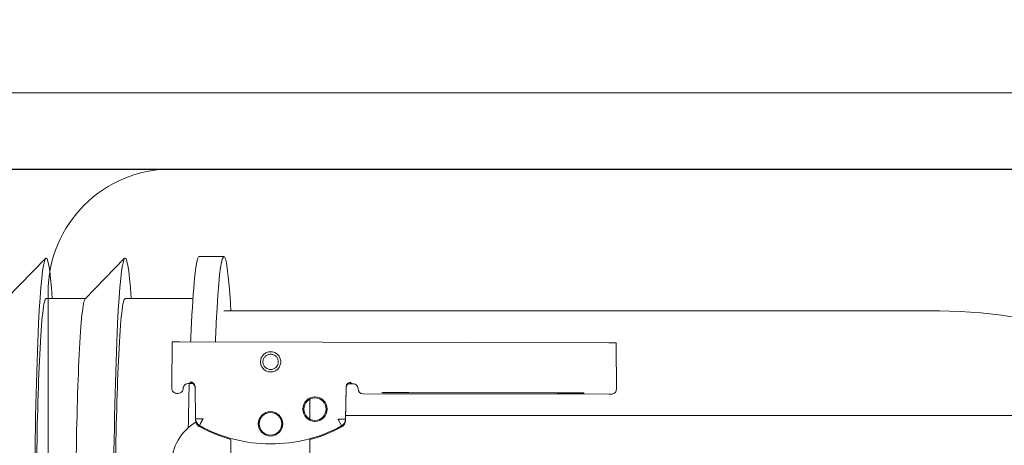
# Model space of a CAD drawing. Header units: millimetres. Extents: x 23192 to 177760, y -399809 to -79279.
# Tile 420 of 656: x 60871 to 60891, y -195433 to -195424. Entities that reach past the tile are written whole.
import ezdxf

# ---------------------------------------------------------------- set-up
doc = ezdxf.new("R2010")
doc.units = ezdxf.units.MM
doc.linetypes.add('HIDDEN2', pattern=[4.7625, 3.175, -1.5875])
doc.layers.get('0').update_dxf_attribs({"lineweight": 0})
doc.layers.add('!! 0_ Istn-sciany', color=3, linetype='Continuous', lineweight=30)
doc.layers.add('!! wymiary osi', color=250, linetype='Continuous', lineweight=9)
doc.layers.add('!! 2_WYBURZENIA DO REMONTU', color=7, linetype='Continuous', lineweight=0, true_color=0x4d4d4d, plot=False)
doc.layers.add('!!_@ wypos sanit nd', color=7, linetype='Continuous', lineweight=0, plot=False)
doc.layers.add('Powierzchnia', color=140, linetype='Continuous', lineweight=5, plot=False)
doc.styles.add('TXT', font='simplex.shx')
doc.dimstyles.new('DIM50', dxfattribs={"dimscale": 5, "dimtxt": 2.5, "dimasz": 1.5, "dimexe": 0, "dimexo": 0, "dimgap": 0.5, "dimtad": 1, "dimdec": 4, "dimrnd": 0.5, "dimdsep": 46, "dimtxsty": 'TXT', "dimblk1": 'TICK1', "dimblk2": 'TICK1', "dimsah": 1, "dimcen": 0, "dimse1": 1, "dimse2": 1, "dimclrd": 1, "dimclre": 7, "dimclrt": 9, "dimadec": 0, "dimazin": 0, "dimtfac": 1, "dimtdec": 4, "dimtmove": 2, "dimatfit": 3, "dimldrblk": 'TICK1', "dimfxl": 1, "dimtolj": 1, "dimarcsym": 0})

# ---------------------------------------------------------------- blocks, each defined once
blk = doc.blocks.new('A$C351F644B')
for p, q in [((-22.5, 2.5), (-22.5, 15)), ((20, 0), (-20, 0))]:
    blk.add_line(p, q)
blk.add_arc((-20, 2.5), 2.5, 180, 270)
blk = doc.blocks.new('A$Cff2eaf8b')
for points in [[(-0.24136, 0.09113), (-0.23342, 0.09113), (-0.22548, 0.09927)], [(-0.22538, 0.09113), (-0.21743, 0.09113), (-0.2095, 0.09927)], [(-0.18941, 0.09963), (-0.19441, 0.09963)], [(-0.19567, 0.09113), (-0.20939, 0.09113)], [(-0.18941, 0.08863), (-0.04454, 0.08863), (-0.04035, 0.08853), (-0.03617, 0.08824), (-0.032, 0.08775), (-0.02786, 0.08707), (-0.02376, 0.08619), (-0.0197, 0.08513), (-0.0157, 0.08388), (-0.01176, 0.08244), (-0.00789, 0.08082), (-0.0041, 0.07902), (-0.0004, 0.07705), (0.0032, 0.0749), (0.0067, 0.0726), (0.01009, 0.07012), (0.01337, 0.0675)], [(-0.19839, 0.08237), (-0.11148, 0.08219)], [(-0.19594, 0.07411), (-0.19609, 0.07411), (-0.19639, 0.07411), (-0.19593, 0.07402), (-0.19578, 0.07396), (-0.19564, 0.07387), (-0.19551, 0.07376), (-0.1954, 0.07363), (-0.19532, 0.07349), (-0.19526, 0.07333), (-0.19523, 0.07317)], [(-0.16479, 0.06647), (-0.16466, 0.07302), (-0.16465, 0.07318), (-0.16461, 0.07333), (-0.16454, 0.07348), (-0.16445, 0.07361), (-0.16435, 0.07373), (-0.16422, 0.07383), (-0.16409, 0.07391), (-0.16394, 0.07396), (-0.16349, 0.07404), (-0.1638, 0.07405), (-0.16395, 0.07405)], [(-0.12195, 0.07209), (-0.15195, 0.07215)], [(-0.15195, 0.07205), (-0.12195, 0.07199)], [(-0.172, 0.07079), (-0.172, 0.06674)], [(0.16493, 0.0675), (-0.16477, 0.0675)], [(-0.172, 0.06279), (-0.172, -0.00182)]]:
    blk.add_lwpolyline(points)
for points in [[(-0.19989, 0.08236), (-0.19995, 0.07336, 0.009369), (-0.19994, 0.07293), (-0.19992, 0.07276), (-0.19986, 0.07259), (-0.19979, 0.07243), (-0.19968, 0.07229), (-0.19955, 0.07217), (-0.19941, 0.07208), (-0.19924, 0.07201), (-0.19908, 0.07197), (-0.19895, 0.07196), (-0.1988, 0.07196)], [(-0.16413, 0.07389), (-0.16324, 0.07389), (-0.16303, 0.07386), (-0.16283, 0.0738), (-0.16264, 0.07369), (-0.16249, 0.07354), (-0.16237, 0.07337), (-0.16228, 0.07317), (-0.16225, 0.07297, 0.002299), (-0.16224, 0.07285, 0.40455), (-0.16124, 0.07188), (-0.11145, 0.07178), (-0.11127, 0.07178), (-0.11111, 0.07178), (-0.111, 0.07178), (-0.11083, 0.07179), (-0.11065, 0.07183), (-0.11049, 0.0719), (-0.11033, 0.072), (-0.1102, 0.07212), (-0.11009, 0.07227), (-0.11001, 0.07243), (-0.10996, 0.07261), (-0.10995, 0.07279), (-0.10997, 0.08178), (-0.10998, 0.08217)], [(-0.19576, 0.07395), (-0.19665, 0.07395, 0.282591), (-0.19754, 0.0734), (-0.19758, 0.07331), (-0.19761, 0.0732), (-0.19763, 0.07311), (-0.19764, 0.07296, -0.415352), (-0.19865, 0.07196)], [(-0.19623, 0.07426), (-0.19588, 0.0742), (-0.19555, 0.07399), (-0.19533, 0.07367), (-0.19523, 0.07332), (-0.19513, 0.06676), (-0.19513, 0.0667, 0.265347), (-0.19435, 0.06544, 0.125711), (-0.17997, 0.06173, 0.125711), (-0.16558, 0.06538, 0.26954), (-0.1648, 0.06667), (-0.16467, 0.07322), (-0.16464, 0.07344), (-0.16456, 0.07365), (-0.16444, 0.07383), (-0.16428, 0.07399), (-0.1641, 0.0741), (-0.16389, 0.07417), (-0.16368, 0.0742)], [(-0.15993, -0.0325), (-0.17249, -0.0325, 0.405519), (-0.172, -0.032), (-0.172, -0.0313, 0.414214), (-0.1725, -0.0308), (-0.1875, -0.0308, 0.414214), (-0.188, -0.0313), (-0.188, -0.032, 0.405519), (-0.18751, -0.0325), (-0.19, -0.0325, -0.414214), (-0.2, -0.0225), (-0.2, 0.0575, -0.266001), (-0.19506, 0.06612)], [(-0.19513, 0.06651), (-0.19511, 0.06632), (-0.19509, 0.06622), (-0.19506, 0.06612), (-0.19503, 0.06602), (-0.19498, 0.06592), (-0.19493, 0.06582), (-0.19488, 0.06573), (-0.19482, 0.06564), (-0.19475, 0.06556), (-0.19468, 0.06548), (-0.1946, 0.06541), (-0.19452, 0.06535), (-0.19443, 0.06529), (-0.19434, 0.06524), (-0.19358, 0.06483), (-0.19281, 0.06445), (-0.19203, 0.0641), (-0.19125, 0.06376), (-0.19045, 0.06345), (-0.18964, 0.06316), (-0.18882, 0.06289), (-0.188, 0.06265), (-0.188, -0.01362, 0.414214)], [(-0.172, 0.0626), (-0.17117, 0.06284), (-0.17034, 0.0631), (-0.16952, 0.06339), (-0.16872, 0.0637), (-0.16792, 0.06404), (-0.16713, 0.06439), (-0.16635, 0.06477), (-0.16558, 0.06518), (-0.16557, 0.06518, 0.269546), (-0.16479, 0.06647)]]:
    blk.add_lwpolyline(points, format="xyb")
for points in [[(-0.17994, 0.08038), (-0.17974, 0.08037), (-0.17954, 0.08034), (-0.17935, 0.08029), (-0.17916, 0.08022), (-0.17897, 0.08013), (-0.1788, 0.08003), (-0.17864, 0.07991), (-0.17849, 0.07978), (-0.17836, 0.07963), (-0.17824, 0.07947), (-0.17814, 0.07929), (-0.17805, 0.07911), (-0.17798, 0.07892), (-0.17793, 0.07873), (-0.17791, 0.07853), (-0.1779, 0.07833), (-0.17791, 0.07813), (-0.17794, 0.07793), (-0.17799, 0.07773), (-0.17805, 0.07754), (-0.17814, 0.07736), (-0.17824, 0.07719), (-0.17836, 0.07703), (-0.1785, 0.07688), (-0.17865, 0.07675), (-0.17881, 0.07663), (-0.17898, 0.07652), (-0.17916, 0.07644), (-0.17935, 0.07637), (-0.17955, 0.07632), (-0.17975, 0.07629), (-0.17995, 0.07628), (-0.18015, 0.07629), (-0.18035, 0.07632), (-0.18054, 0.07637), (-0.18073, 0.07644), (-0.18091, 0.07653), (-0.18109, 0.07663), (-0.18125, 0.07675), (-0.18139, 0.07689), (-0.18153, 0.07704), (-0.18165, 0.0772), (-0.18175, 0.07737), (-0.18184, 0.07755), (-0.1819, 0.07774), (-0.18195, 0.07794), (-0.18198, 0.07813), (-0.18199, 0.07834), (-0.18198, 0.07854), (-0.18195, 0.07873), (-0.1819, 0.07893), (-0.18183, 0.07912), (-0.18175, 0.0793), (-0.18164, 0.07947), (-0.18152, 0.07963), (-0.18139, 0.07978), (-0.18124, 0.07992), (-0.18108, 0.08004), (-0.18091, 0.08014), (-0.18072, 0.08022), (-0.18053, 0.08029), (-0.18034, 0.08034), (-0.18014, 0.08037)], [(-0.17994, 0.07987), (-0.17979, 0.07987), (-0.17964, 0.07984), (-0.17949, 0.07981), (-0.17935, 0.07976), (-0.17921, 0.07969), (-0.17908, 0.07961), (-0.17896, 0.07952), (-0.17885, 0.07942), (-0.17874, 0.07931), (-0.17865, 0.07918), (-0.17858, 0.07905), (-0.17851, 0.07892), (-0.17846, 0.07877), (-0.17842, 0.07862), (-0.1784, 0.07847), (-0.17839, 0.07832), (-0.1784, 0.07817), (-0.17842, 0.07802), (-0.17846, 0.07787), (-0.17851, 0.07773), (-0.17858, 0.07759), (-0.17866, 0.07746), (-0.17875, 0.07734), (-0.17885, 0.07723), (-0.17896, 0.07712), (-0.17909, 0.07703), (-0.17922, 0.07696), (-0.17935, 0.07689), (-0.1795, 0.07684), (-0.17964, 0.0768), (-0.1798, 0.07678), (-0.17995, 0.07677), (-0.1801, 0.07678), (-0.18025, 0.07681), (-0.1804, 0.07684), (-0.18054, 0.07689), (-0.18068, 0.07696), (-0.18081, 0.07704), (-0.18093, 0.07713), (-0.18104, 0.07723), (-0.18114, 0.07734), (-0.18123, 0.07747), (-0.18131, 0.0776), (-0.18138, 0.07773), (-0.18143, 0.07788), (-0.18146, 0.07803), (-0.18149, 0.07818), (-0.18149, 0.07833), (-0.18149, 0.07848), (-0.18146, 0.07863), (-0.18143, 0.07878), (-0.18137, 0.07892), (-0.18131, 0.07906), (-0.18123, 0.07919), (-0.18114, 0.07931), (-0.18104, 0.07942), (-0.18092, 0.07952), (-0.1808, 0.07962), (-0.18067, 0.07969), (-0.18053, 0.07976), (-0.18039, 0.07981), (-0.18024, 0.07985), (-0.18009, 0.07987)]]:
    blk.add_lwpolyline(points, close=True)
for points in [[(-0.19436, 0.06548), (-0.19435, 0.06548), (-0.19435, 0.06548), (-0.19435, 0.06548), (-0.19435, 0.06548), (-0.19435, 0.06548), (-0.19435, 0.06548), (-0.19435, 0.06548), (-0.19435, 0.06548), (-0.19435, 0.06548), (-0.19435, 0.06548), (-0.19435, 0.06548), (-0.19435, 0.06548), (-0.19435, 0.06548), (-0.19435, 0.06548), (-0.19435, 0.06548), (-0.19435, 0.06548), (-0.19435, 0.06548), (-0.19435, 0.06548), (-0.19435, 0.06549), (-0.19435, 0.06549), (-0.19435, 0.06549), (-0.19435, 0.06549), (-0.19435, 0.06549), (-0.19435, 0.06549), (-0.19435, 0.0655), (-0.19435, 0.0655), (-0.19434, 0.0655), (-0.19434, 0.06551), (-0.19434, 0.06551), (-0.19434, 0.06552), (-0.19433, 0.06552), (-0.19433, 0.06553), (-0.19433, 0.06553), (-0.19433, 0.06554), (-0.19432, 0.06554), (-0.19432, 0.06555), (-0.19432, 0.06555), (-0.19432, 0.06556), (-0.19431, 0.06556), (-0.19431, 0.06557), (-0.19431, 0.06558), (-0.1943, 0.06558), (-0.1943, 0.06559), (-0.19429, 0.0656), (-0.19429, 0.06561), (-0.19429, 0.06561), (-0.19428, 0.06562), (-0.19428, 0.06563), (-0.19427, 0.06564), (-0.19427, 0.06565), (-0.19426, 0.06566), (-0.19426, 0.06566), (-0.19425, 0.06567), (-0.19425, 0.06568), (-0.19424, 0.06569), (-0.19424, 0.0657), (-0.19423, 0.06571), (-0.19423, 0.06572), (-0.19422, 0.06573), (-0.19422, 0.06574), (-0.19421, 0.06575), (-0.1942, 0.06576), (-0.1942, 0.06578), (-0.19419, 0.06579), (-0.19419, 0.0658), (-0.19418, 0.06581), (-0.19417, 0.06582), (-0.19417, 0.06583), (-0.19416, 0.06585), (-0.19415, 0.06586), (-0.19414, 0.06588), (-0.19413, 0.06591), (-0.19411, 0.06594), (-0.1941, 0.06596), (-0.19408, 0.06599), (-0.19407, 0.06602), (-0.19405, 0.06605), (-0.19395, 0.06623), (-0.19393, 0.06626), (-0.1939, 0.06633), (-0.19388, 0.06636), (-0.19386, 0.0664), (-0.19384, 0.06643), (-0.19382, 0.06646), (-0.1938, 0.0665), (-0.19378, 0.06653), (-0.19377, 0.06657), (-0.19376, 0.06659), (-0.19375, 0.0666), (-0.19375, 0.0666), (-0.19374, 0.06662), (-0.19373, 0.06663), (-0.19372, 0.06664), (-0.19372, 0.06665), (-0.19371, 0.06666), (-0.19371, 0.06667), (-0.19371, 0.06667), (-0.1937, 0.06668), (-0.1937, 0.06668), (-0.1937, 0.06668), (-0.1937, 0.06669), (-0.1937, 0.06669), (-0.1937, 0.0667), (-0.19369, 0.06671), (-0.19369, 0.06671), (-0.19369, 0.06672), (-0.19368, 0.06672), (-0.19368, 0.06672), (-0.19368, 0.06673), (-0.19367, 0.06673), (-0.19367, 0.06674), (-0.19367, 0.06674), (-0.19366, 0.06674), (-0.19365, 0.06675), (-0.19365, 0.06675), (-0.19364, 0.06676), (-0.19364, 0.06676), (-0.19364, 0.06676), (-0.19364, 0.06677), (-0.19363, 0.06677), (-0.19363, 0.06678), (-0.19363, 0.06678), (-0.19363, 0.06678), (-0.19363, 0.06679), (-0.19363, 0.06679), (-0.19363, 0.0668), (-0.19363, 0.0668), (-0.19363, 0.06681), (-0.19364, 0.06681), (-0.19364, 0.06681), (-0.19364, 0.06682), (-0.19364, 0.06682), (-0.19364, 0.06682), (-0.19365, 0.06682), (-0.19365, 0.06682), (-0.19365, 0.06682), (-0.19365, 0.06682), (-0.19365, 0.06682), (-0.19366, 0.06682), (-0.19366, 0.06682), (-0.19366, 0.06682), (-0.19366, 0.06682), (-0.19366, 0.06682), (-0.19367, 0.06682), (-0.19367, 0.06682), (-0.19367, 0.06682), (-0.19367, 0.06682), (-0.19367, 0.06682), (-0.19368, 0.06682), (-0.19368, 0.06682), (-0.19369, 0.06682), (-0.19369, 0.06682), (-0.19369, 0.06681), (-0.1937, 0.06681), (-0.1937, 0.06681), (-0.19371, 0.06681), (-0.19371, 0.06681), (-0.19371, 0.06681), (-0.19371, 0.06681), (-0.19372, 0.0668), (-0.19372, 0.0668), (-0.19373, 0.0668), (-0.19373, 0.0668), (-0.19374, 0.0668), (-0.19374, 0.0668), (-0.19374, 0.0668), (-0.19375, 0.0668), (-0.19375, 0.06681), (-0.19376, 0.06681), (-0.19376, 0.06681), (-0.19377, 0.06681), (-0.19377, 0.06681), (-0.19377, 0.06681), (-0.19377, 0.06681), (-0.19378, 0.06681), (-0.19378, 0.06681), (-0.19378, 0.06681), (-0.19378, 0.06681), (-0.19379, 0.06681), (-0.19379, 0.06681), (-0.19379, 0.06681), (-0.19379, 0.06681), (-0.1938, 0.06681), (-0.1938, 0.06681), (-0.19381, 0.06681), (-0.19381, 0.06681), (-0.19382, 0.06681), (-0.19383, 0.06681), (-0.19383, 0.06681), (-0.19384, 0.06681), (-0.19385, 0.06681), (-0.19385, 0.06681), (-0.19386, 0.06681), (-0.19387, 0.06681), (-0.19388, 0.06681), (-0.19389, 0.06681), (-0.19389, 0.0668), (-0.1939, 0.0668), (-0.19391, 0.0668), (-0.19392, 0.0668), (-0.19397, 0.0668), (-0.19398, 0.0668), (-0.19399, 0.0668), (-0.194, 0.0668), (-0.19401, 0.0668), (-0.19402, 0.0668), (-0.19403, 0.0668), (-0.19405, 0.0668), (-0.19406, 0.0668), (-0.19407, 0.0668), (-0.19408, 0.0668), (-0.19409, 0.0668), (-0.1941, 0.0668), (-0.19412, 0.0668), (-0.19417, 0.0668), (-0.19419, 0.0668), (-0.19421, 0.0668), (-0.19424, 0.0668), (-0.19426, 0.0668), (-0.19429, 0.0668), (-0.19431, 0.0668), (-0.19433, 0.0668), (-0.19436, 0.0668), (-0.19438, 0.06679), (-0.19455, 0.06679), (-0.19457, 0.06679), (-0.19459, 0.06679), (-0.19461, 0.06679), (-0.19463, 0.06679), (-0.19464, 0.06679), (-0.19465, 0.06679), (-0.19466, 0.06679), (-0.19467, 0.06679), (-0.19468, 0.06679), (-0.19469, 0.06679), (-0.1947, 0.06679), (-0.19471, 0.06679), (-0.19472, 0.06679), (-0.19473, 0.06679), (-0.19474, 0.06679), (-0.19474, 0.06679), (-0.19475, 0.06679), (-0.19476, 0.06679), (-0.19477, 0.06679), (-0.19478, 0.06679), (-0.19479, 0.06679), (-0.1948, 0.06679), (-0.1948, 0.06679), (-0.19481, 0.06679), (-0.19482, 0.06678), (-0.19483, 0.06678), (-0.19484, 0.06678), (-0.19484, 0.06678), (-0.19485, 0.06678), (-0.19486, 0.06678), (-0.19487, 0.06678), (-0.19487, 0.06678), (-0.19488, 0.06678), (-0.19489, 0.06678), (-0.1949, 0.06678), (-0.1949, 0.06678), (-0.19491, 0.06678), (-0.19492, 0.06678), (-0.19492, 0.06678), (-0.19493, 0.06678), (-0.19494, 0.06678), (-0.19494, 0.06678), (-0.19495, 0.06678), (-0.19496, 0.06678), (-0.19496, 0.06678), (-0.19497, 0.06678), (-0.19499, 0.06678), (-0.19499, 0.06678), (-0.195, 0.06678), (-0.195, 0.06678), (-0.19501, 0.06678), (-0.19501, 0.06678), (-0.19502, 0.06678), (-0.19502, 0.06678), (-0.19503, 0.06678), (-0.19503, 0.06678), (-0.19504, 0.06678), (-0.19504, 0.06678), (-0.19505, 0.06678), (-0.19505, 0.06678), (-0.19505, 0.06678), (-0.19506, 0.06678), (-0.19506, 0.06678), (-0.19507, 0.06678), (-0.19507, 0.06678), (-0.19507, 0.06678), (-0.19508, 0.06678), (-0.19508, 0.06678), (-0.19508, 0.06678), (-0.19509, 0.06678), (-0.19509, 0.06678), (-0.19509, 0.06678), (-0.1951, 0.06678), (-0.1951, 0.06678), (-0.1951, 0.06678), (-0.19511, 0.06678), (-0.19511, 0.06678), (-0.19511, 0.06678), (-0.19511, 0.06678), (-0.19511, 0.06678), (-0.19512, 0.06678), (-0.19512, 0.06678), (-0.19512, 0.06678), (-0.19512, 0.06678), (-0.19512, 0.06678), (-0.19512, 0.06678), (-0.19513, 0.06678), (-0.19513, 0.06677), (-0.19513, 0.06677), (-0.19513, 0.06677), (-0.19513, 0.06677), (-0.19513, 0.06677), (-0.19513, 0.06677), (-0.19513, 0.06677), (-0.19513, 0.06677), (-0.19513, 0.06677), (-0.19513, 0.06677), (-0.19513, 0.06677), (-0.19513, 0.06677), (-0.19513, 0.06677), (-0.19513, 0.06677), (-0.19513, 0.06677), (-0.19513, 0.06678), (-0.19513, 0.06678), (-0.19513, 0.06678), (-0.19513, 0.06678), (-0.19513, 0.06678), (-0.19513, 0.06678), (-0.19513, 0.06678), (-0.19513, 0.06678), (-0.19513, 0.06678), (-0.19513, 0.06678), (-0.19513, 0.06678), (-0.19513, 0.06678), (-0.19513, 0.06678), (-0.19513, 0.06678), (-0.19513, 0.06678), (-0.19513, 0.06677), (-0.19513, 0.06677, 0.269547)], [(-0.1648, 0.06671), (-0.16481, 0.06671), (-0.16485, 0.06672), (-0.16497, 0.06672), (-0.16603, 0.06675), (-0.16612, 0.06675), (-0.16616, 0.06675), (-0.1662, 0.06675), (-0.16623, 0.06676), (-0.16627, 0.06677), (-0.1663, 0.06675), (-0.1663, 0.06672), (-0.16628, 0.0667), (-0.16625, 0.06667), (-0.16623, 0.06663), (-0.16622, 0.0666), (-0.1662, 0.06657), (-0.16561, 0.06549), (-0.1656, 0.06545), (-0.16558, 0.06542, 0.269546)]]:
    blk.add_lwpolyline(points, format="xyb", close=True)
for centre, radius in [((-0.17096, 0.06877), 0.00247), ((-0.17096, 0.06877), 0.00227), ((-0.17997, 0.06579), 0.00247), ((-0.17997, 0.06579), 0.00227)]:
    blk.add_circle(centre, radius)
for centre, major_axis, ratio, start_param, end_param in [((-0.22538, 0.04363), (0, 0.0557), 0.04256, 5.733752, 6.988802), ((-0.20939, 0.04363), (0, 0.0557), 0.04256, 5.733752, 6.988802), ((-0.18941, 0.04363), (0, 0.056), 0.04256, 5.645661, 6.988802), ((-0.19441, 0.04363), (0, 0.056), 0.04256, 0, 0.705617), ((-0.22538, 0.04363), (0, 0.0475), 0.04256, 0, 0.705617), ((-0.21739, 0.04363), (0, 0.0475), 0.04256, 0.043665, 0.705617), ((-0.20939, 0.04363), (0, 0.0475), 0.04256, 0, 0.705617), ((-0.22538, 0.04363), (0, 0.0557), 0.04256, 0.705617, 3.691026), ((-0.20939, 0.04363), (0, 0.0557), 0.04256, 0.705617, 3.691026), ((-0.19441, 0.04363), (0, 0.056), 0.04256, 0.705617, 0.806963), ((-0.18941, 0.04363), (0, 0.056), 0.04256, 0.705617, 0.807212), ((-0.19839, 0.08235), (-0.0015, 0), 0.008726, 4.712674, 6.283151), ((-0.11148, 0.08218), (-0.0015, 0), 0.008726, 3.141878, 4.712682), ((-0.22538, 0.04363), (0, 0.0475), 0.04256, 0.705617, 3.141593), ((-0.21739, 0.04363), (0, 0.0475), 0.04256, 0.705617, 3.097928), ((-0.20939, 0.04363), (0, 0.0475), 0.04256, 0.705617, 3.141593), ((-0.19664, 0.07495), (-0.000002, -0.001), 0.000289, 6.274459, 6.283185), ((-0.19441, 0.04363), (0, 0.056), 0.04256, 0.998527, 1.179108), ((-0.16324, 0.07489), (-0.000002, -0.001), 0.000289, 6.274459, 6.283185), ((-0.19879, 0.07296), (-0.000011, -0.001), 0.706875, 0, 0.012337), ((-0.19844, 0.07196), (-0.000501, 0.000001), 0.008726, 0.786107, 1.14947), ((-0.19864, 0.07296), (-0.000006, -0.001), 0.408573, 0, 0.00956), ((-0.15195, 0.0721), (0.0055, -0.00001), 0.008726, 1.571085, 4.712678), ((-0.12195, 0.07204), (0.0055, -0.00001), 0.008726, 4.712678, 7.854271), ((-0.19463, 0.06658), (-0.0005, -0.000008), 0.017454, 0, 0.000137), ((-0.1653, 0.06668), (0.0005, -0.00001), 0.000006, 6.282744, 6.283185)]:
    blk.add_ellipse(centre, major_axis=major_axis, ratio=ratio, start_param=start_param, end_param=end_param)
blk = doc.blocks.new('TICK1')
at = {"color": 0}
for p, q in [((0, -1.4), (0, 1.4)), ((0, 0), (-1, 0))]:
    blk.add_line(p, q, dxfattribs=at)
at = {"color": 2}
blk.add_line((-1, -1), (1, 1), dxfattribs=at)
blk = doc.blocks.new('*D2759')
at = {"layer": '!! wymiary osi', "color": 1, "lineweight": -2, "transparency": 16777216}
blk.add_line((60901.047, -195422.628), (60901.047, -195581.628), dxfattribs=at)
at = {"layer": 'DEFPOINTS', "color": 0, "transparency": 16777216}
for p in [(60824.567, -195415.128), (60824.567, -195589.128), (60901.047, -195589.128)]:
    blk.add_point(p, dxfattribs=at)
at = {"layer": '!! wymiary osi', "color": 1, "lineweight": -2, "transparency": 16777216, "xscale": 7.5, "yscale": 7.5, "zscale": 7.5}
for p, rotation in [((60901.047, -195415.128), 90), ((60901.047, -195589.128), 270)]:
    blk.add_blockref('TICK1', p, dxfattribs=dict(at, rotation=rotation))
at = {"layer": '!! wymiary osi', "color": 9, "transparency": 16777216, "insert": (60892.297, -195569.266), "char_height": 12.5, "attachment_point": 5, "rotation": 90, "style": 'TXT'}
blk.add_mtext('\\A1;174', dxfattribs=at)

msp = doc.modelspace()

# ---------------------------------------------------------------- linework, layer by layer
at = {"layer": '!! 0_ Istn-sciany'}
msp.add_lwpolyline([(60850.56735, -195427.12813), (60964.56735, -195427.12813)], dxfattribs=at)
at = {"layer": 'Powierzchnia'}
msp.add_lwpolyline([(60824.56735, -195587.5883), (60964.56735, -195587.5883), (60964.56735, -195425.5883), (60824.56735, -195425.5883)], close=True, dxfattribs=at)

# ---------------------------------------------------------------- block references
at = {"layer": '!! 2_WYBURZENIA DO REMONTU', "linetype": 'HIDDEN2', "ltscale": 3, "xscale": -1, "rotation": 180}
msp.add_blockref('A$C351F644B', (60894.56735, -195427.12813), dxfattribs=at)
at = {"layer": '!!_@ wypos sanit nd', "xscale": 100, "yscale": 100, "zscale": 100}
msp.add_blockref('A$Cff2eaf8b', (60894.56735, -195438.86114), dxfattribs=at)

# ---------------------------------------------------------------- dimensions: what is measured, and where the dimension line sits
at = {"layer": '!! wymiary osi'}
dim = msp.add_linear_dim(base=(60901.04731, -195589.12813), p1=(60824.56735, -195415.12813), p2=(60824.56735, -195589.12813), angle=90, dimstyle='DIM50', dxfattribs=at)
dim.commit()
dim.dimension.update_dxf_attribs({"geometry": '*D2759', "text_midpoint": (60892.29731, -195569.26629), "dimtype": 160})

doc.saveas('drawing.dxf')
